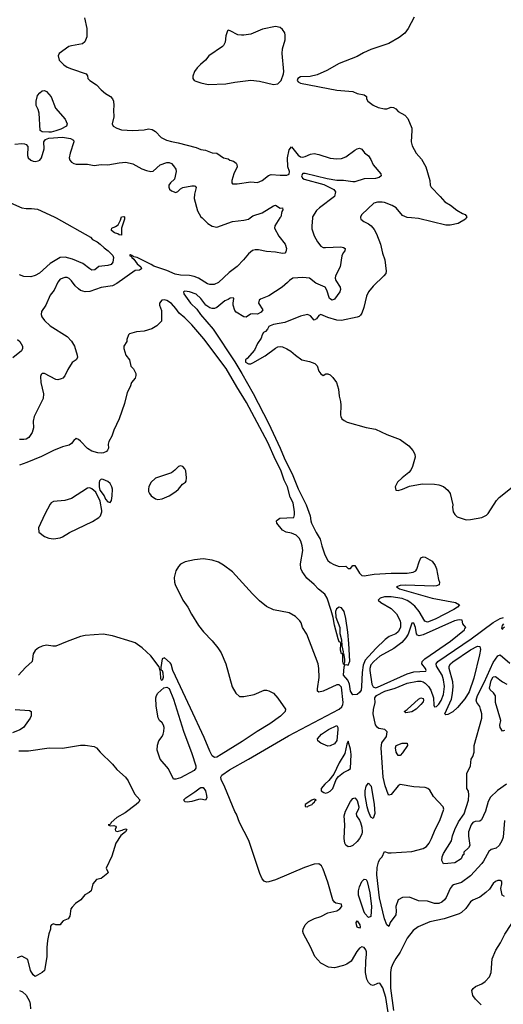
# Model space of a CAD drawing. Header units: inches. Extents: x 1678809 to 1859548, y 384609 to 522868.
# Tile 286 of 386: x 1795412 to 1799679, y 403069 to 411747. Entities that reach past the tile are written whole.
import ezdxf

# ---------------------------------------------------------------- set-up
doc = ezdxf.new("R2010")
doc.units = ezdxf.units.IN
doc.header["$MEASUREMENT"] = 0
doc.layers.add('B7490', color=7, linetype='Continuous')
doc.layers.add('B7491', color=7, linetype='Continuous')

msp = doc.modelspace()

# ---------------------------------------------------------------- linework, layer by layer
at = {"layer": 'B7490', "color": 5}
for points, elevation in [([(1797994.9, 410000), (1797988.5, 409928.5), (1797990, 409904), (1798010, 409843), (1798038, 409790), (1798070, 409750.3), (1798090, 409740.2), (1798110, 409738.6), (1798244.4, 409744.4), (1798270, 409739.1), (1798282.8, 409730), (1798280.7, 409710), (1798267.1, 409692.9), (1798255.4, 409664.6), (1798239.6, 409570), (1798197.4, 409490), (1798195.6, 409470), (1798201.1, 409450), (1798239.5, 409390), (1798241.3, 409370), (1798235.3, 409350), (1798190, 409284.2), (1798170, 409275.4), (1798145.3, 409290), (1798122.6, 409362.6), (1798106.9, 409390), (1798026, 409426), (1797970, 409469.6), (1797910, 409474), (1797822, 409470), (1797791, 409450), (1797774.8, 409430), (1797727.3, 409390), (1797610, 409312.3), (1797535.3, 409284.7), (1797525.4, 409274.6), (1797518, 409250), (1797558, 409190), (1797541.6, 409170), (1797510, 409151.8), (1797470, 409155.6), (1797448.6, 409151.4), (1797410, 409126.6), (1797390, 409128.3), (1797320.5, 409170), (1797310, 409183.6), (1797295.6, 409230), (1797294.5, 409250), (1797301.2, 409290), (1797295.1, 409295.1), (1797270, 409292.2), (1797250, 409279.7), (1797220.5, 409270), (1797150, 409211), (1797130, 409202), (1797110, 409200.4), (1797090, 409207.1), (1797053, 409230), (1797009.7, 409290), (1796968.5, 409328.5), (1796910, 409347.6), (1796870, 409355.2), (1796856.4, 409350), (1796860.4, 409330), (1796918.4, 409250), (1796974.7, 409194.7), (1797006.8, 409150), (1797118.7, 409018.7), (1797310, 408732.2), (1797372.9, 408630), (1797472.4, 408452.4), (1797608.5, 408190), (1797710, 407969.4), (1797744.4, 407884.4), (1797820.9, 407730), (1797870, 407613.8), (1797940.4, 407470), (1797974, 407374), (1797979.4, 407330), (1797986.5, 407310), (1798027.1, 407227.1), (1798063.6, 407170), (1798077.8, 407110), (1798104.5, 407030), (1798130, 406981.1), (1798150, 406962), (1798184.3, 406944.3), (1798230, 406928.9), (1798290, 406930.4), (1798310, 406910.8), (1798330, 406911), (1798350, 406936), (1798370, 406936.3), (1798409.4, 406869.4), (1798429.5, 406849.5), (1798450, 406846), (1798539.5, 406860.5), (1798690, 406868.5), (1798831.2, 406868.8), (1798882.1, 406877.9), (1798907.2, 406890), (1798916, 406904), (1798934.7, 406970), (1798950, 407004), (1798970, 407012.2), (1798990, 407008.7), (1799050, 406973.7), (1799077, 406937), (1799090, 406906), (1799107.8, 406812.2), (1799116.5, 406790), (1799113.5, 406766.5), (1799090, 406756.8), (1799065.7, 406754.3), (1798815.9, 406764.1), (1798770, 406759.1), (1798736, 406750), (1798762.8, 406730), (1799052.2, 406650), (1799256.3, 406610), (1799291.6, 406590), (1799273.8, 406570), (1799240.7, 406550), (1799076.7, 406463.3), (1799010, 406436.9), (1798985.9, 406445.9), (1798936, 406530), (1798897, 406577), (1798854.6, 406614.6), (1798830, 406628.6), (1798784.8, 406644.8), (1798690, 406660.6), (1798630, 406659.2), (1798591.2, 406648.8), (1798573.7, 406630), (1798597.4, 406610), (1798690, 406556.4), (1798736.6, 406510), (1798767.2, 406450), (1798772.1, 406427.9), (1798770.1, 406390), (1798750, 406352), (1798730, 406334.5), (1798670.3, 406309.7), (1798636.2, 406283.8), (1798554.8, 406205.2), (1798458.7, 406101.3), (1798441.8, 406058.2), (1798432.1, 405992.1), (1798428.8, 405870), (1798423.4, 405836.6), (1798410, 405816), (1798390, 405800.9), (1798350, 405795.3), (1798330, 405829), (1798320.5, 405890), (1798306.6, 405926.6), (1798269.6, 405970), (1798275.1, 406044.9), (1798280.2, 406059.8), (1798290, 406062.8), (1798310, 406057.1), (1798325.9, 406094.1), (1798316.7, 406250), (1798305.6, 406350), (1798290.4, 406470), (1798275.4, 406530), (1798250, 406563.2), (1798230, 406568.2), (1798205.6, 406554.4), (1798197.6, 406530), (1798202.5, 406482.5), (1798237.2, 406390), (1798237.1, 406337.1), (1798250, 406282), (1798253.4, 406230), (1798264.7, 406175.3), (1798262, 406162), (1798270, 406162), (1798278, 406110), (1798278.8, 406081.2), (1798272, 406070), (1798278, 406062), (1798270, 406068), (1798263.5, 406090), (1798262, 406150), (1798259, 406159), (1798250, 406159), (1798242.6, 406190), (1798245.2, 406250), (1798239.5, 406259.5), (1798230, 406262.7), (1798221, 406290), (1798189, 406410), (1798177.5, 406477.5), (1798160.7, 406540.7), (1798124.5, 406650), (1798103.1, 406683.1), (1798048.5, 406728.5), (1798009.7, 406770), (1797945.6, 406825.6), (1797904.2, 406884.2), (1797891.6, 406910), (1797889.8, 406950), (1797909, 407070), (1797905.3, 407110), (1797892.8, 407150), (1797876.6, 407176.6), (1797850, 407204.4), (1797810, 407222.6), (1797762, 407230), (1797730, 407246.6), (1797682, 407310), (1797679, 407330), (1797682.7, 407337.3), (1797706.6, 407353.4), (1797830, 407358.8), (1797836.8, 407383.2), (1797837, 407410), (1797825.3, 407490), (1797797.6, 407537.6), (1797775.4, 407630), (1797745.5, 407690), (1797716, 407776), (1797668.3, 407868.3), (1797600.5, 408020.5), (1797414.1, 408374.1), (1797327.3, 408510), (1797232.6, 408672.6), (1797035.6, 408935.6), (1796930, 409058.7), (1796870, 409118.6), (1796820.4, 409160.4), (1796790, 409202.5), (1796750, 409244.5), (1796710, 409272.3), (1796690, 409279.6), (1796664.9, 409275.1), (1796646, 409250), (1796644.7, 409230), (1796663.6, 409183.6), (1796662, 409090), (1796622, 409050), (1796576.8, 409023.2), (1796510, 409001.2), (1796443.5, 408996.5), (1796382, 408978), (1796371.1, 408968.9), (1796358, 408930), (1796356, 408910), (1796331.3, 408870), (1796331, 408850), (1796347.3, 408790), (1796380.7, 408750), (1796394, 408694), (1796416, 408670), (1796436, 408630), (1796438, 408610), (1796430.8, 408589.2), (1796398, 408550), (1796386.8, 408510), (1796359.9, 408460.1), (1796335.6, 408364.4), (1796290.3, 408229.7), (1796243.8, 408130), (1796224.4, 408075.6), (1796199.3, 408030), (1796194, 408006), (1796194.6, 407970), (1796187.6, 407952.4), (1796177.8, 407942.2), (1796151, 407930), (1796130, 407927.1), (1796102, 407930), (1796050, 407944.7), (1796010, 407967.6), (1795950, 408031.1), (1795930, 408048), (1795910, 408057), (1795890, 408039.3), (1795870, 408012.3), (1795850, 407998.4), (1795790, 407981.6), (1795710, 407949.7), (1795604.1, 407895.9), (1795475.9, 407844.1), (1795410, 407819.7)], 360), ([(1797708.3, 410000), (1797661.7, 409930), (1797660.3, 409910), (1797699.3, 409839.3), (1797754.6, 409770), (1797766, 409730), (1797759.9, 409700.1), (1797751, 409690), (1797730, 409686.6), (1797670, 409699.2), (1797590, 409703.4), (1797517.6, 409717.6), (1797490, 409718.5), (1797466.7, 409713.3), (1797430, 409684.7), (1797387.1, 409630), (1797330, 409571), (1797260.9, 409519.1), (1797166.3, 409430), (1797127.4, 409412.6), (1797090, 409413.1), (1797070, 409418.7), (1796990, 409468.4), (1796950, 409484.9), (1796910, 409492.8), (1796830, 409495.4), (1796783.4, 409503.4), (1796710, 409535.4), (1796594.6, 409574.6), (1796571.3, 409590), (1796449.2, 409650), (1796418.4, 409658.4), (1796410, 409665.2), (1796402, 409662), (1796404, 409670), (1796390, 409676.2), (1796382, 409670), (1796399.3, 409659.3), (1796400.5, 409650), (1796418, 409638), (1796450, 409594.9), (1796479.5, 409570), (1796488.2, 409550), (1796470, 409540.9), (1796430, 409536.5), (1796270, 409422.7), (1796230, 409400.9), (1796130, 409386), (1796030, 409351.6), (1795990, 409348.7), (1795950, 409360.3), (1795930, 409374.2), (1795901.7, 409401.7), (1795870, 409446.6), (1795850, 409465.7), (1795830, 409474), (1795810, 409474), (1795770, 409460.4), (1795750, 409433.6), (1795716.4, 409363.6), (1795681.5, 409318.5), (1795644.1, 409230), (1795604.4, 409175.6), (1795601.4, 409150), (1795608.8, 409128.8), (1795630, 409096.9), (1795680.5, 409050), (1795830, 408954), (1795870, 408913.4), (1795896.2, 408870), (1795920.4, 408790), (1795921.6, 408770), (1795910.7, 408750), (1795875.6, 408724.4), (1795836.9, 408663.1), (1795810, 408607.8), (1795791.7, 408588.3), (1795778.6, 408581.4), (1795750, 408574), (1795730, 408577.4), (1795630, 408627.8), (1795610, 408629.3), (1795601.1, 408618.9), (1795596.4, 408603.6), (1795597.6, 408550), (1795622.6, 408450), (1795619.3, 408410), (1795539.7, 408250), (1795531.9, 408210), (1795534, 408150), (1795521.5, 408110), (1795494.3, 408065.7), (1795470, 408050.9), (1795450, 408046.4), (1795410, 408047.1)], 340), ([(1795735.4, 410000), (1796038.2, 409830), (1796054.5, 409810), (1796095, 409790), (1796123.2, 409770), (1796156.5, 409736.5), (1796193.2, 409710), (1796233.4, 409670), (1796240.4, 409650), (1796234.4, 409610), (1796218, 409590), (1796190, 409579.7), (1796110, 409571.8), (1796076.3, 409543.7), (1796050, 409540.4), (1796030, 409551.1), (1795970, 409599.6), (1795878, 409638), (1795813, 409653), (1795770.1, 409649.9), (1795682.2, 409597.8), (1795585.7, 409514.3), (1795548.1, 409491.9), (1795510, 409481.4), (1795450, 409484.6), (1795410, 409499)], 320), ([(1796336, 410000), (1796336, 409990), (1796311, 409910), (1796310, 409849.3), (1796290, 409849.7), (1796278.9, 409858.9), (1796250, 409868.3), (1796221.1, 409890), (1796221.4, 409898.6), (1796223.7, 409910), (1796256.6, 409923.4), (1796279.7, 409940.3), (1796300.2, 409979.8), (1796306.5, 410000)], 320), ([(1797020.7, 410000), (1797072.4, 409950), (1797110, 409927.1), (1797150, 409919.1), (1797290, 409969), (1797390, 409979.6), (1797430, 409989.1), (1797445.1, 410000)], 340), ([(1798419.9, 410000), (1798420.7, 409990), (1798446.8, 409970), (1798489.3, 409949.3), (1798512.4, 409930), (1798538.6, 409898.6), (1798561.2, 409861.2), (1798595.3, 409770), (1798611.7, 409690), (1798633.1, 409630), (1798645.5, 409530), (1798642, 409510), (1798625.5, 409490), (1798530, 409399.7), (1798489, 409350), (1798471.3, 409310), (1798448, 409210), (1798430, 409160.9), (1798418.2, 409141.8), (1798408.1, 409131.9), (1798390, 409124.4), (1798250, 409094.8), (1798210, 409098.2), (1798130, 409122.7), (1798070, 409149.7), (1798050, 409140.7), (1798030, 409112), (1798010, 409099.5), (1797977.2, 409137.2), (1797950, 409149.8), (1797890, 409134.7), (1797750, 409077.6), (1797650, 409061.2), (1797622, 409050), (1797610, 409044), (1797598.9, 409021.1), (1797579.6, 409000.4), (1797562, 408990), (1797550, 408969), (1797541.1, 408938.9), (1797510, 408893.7), (1797484.2, 408835.8), (1797419.5, 408760.5), (1797404.7, 408750), (1797404.7, 408730), (1797430, 408714.8), (1797450, 408714), (1797470, 408722), (1797576.6, 408783.4), (1797670, 408850.8), (1797690, 408862.8), (1797710, 408866.8), (1797730, 408864), (1797770, 408847.3), (1797805.2, 408825.2), (1797844.7, 408790), (1797901, 408750), (1797970, 408734.3), (1798016.4, 408716.4), (1798036.2, 408696.2), (1798050.4, 408650.4), (1798070, 408626), (1798090, 408611.3), (1798113.6, 408626.4), (1798130, 408626.8), (1798150, 408616.3), (1798175.1, 408595.1), (1798207.3, 408550), (1798224.9, 408490), (1798230.5, 408430), (1798242, 408382), (1798246, 408350), (1798242.5, 408262.5), (1798244, 408250), (1798254.8, 408230), (1798274.2, 408214.2), (1798301.1, 408201.1), (1798470, 408152.4), (1798550, 408137.6), (1798650, 408092.7), (1798767.5, 408047.5), (1798843.8, 407990), (1798880.5, 407950), (1798897.3, 407917.3), (1798900.4, 407890), (1798878.4, 407810), (1798861.7, 407778.3), (1798843.6, 407756.4), (1798784.9, 407710), (1798744, 407670), (1798724, 407630), (1798730, 407602), (1798750, 407598.8), (1798788, 407610), (1798850, 407637.1), (1798963.3, 407656.7), (1799070, 407654.4), (1799110, 407648), (1799150, 407633), (1799190, 407600.7), (1799210.6, 407570), (1799234, 407470), (1799230.8, 407450), (1799236, 407410), (1799250, 407384.7), (1799270, 407366.8), (1799350, 407338.8), (1799390, 407341), (1799490, 407358.8), (1799530, 407381), (1799544.1, 407395.9), (1799618.4, 407510), (1799643.3, 407536.7), (1799770, 407638.3)], 380), ([(1799352, 410000), (1799346, 409990), (1799278.8, 409950), (1799210, 409936.8), (1799170, 409937.3), (1798930, 409995.3), (1798869.7, 410000)], 380), ([(1795392.7, 408930), (1795413, 408910), (1795437.1, 408870), (1795438.4, 408850), (1795428.2, 408830), (1795352, 408768)], 320), ([(1798707.3, 402712.7), (1798642.6, 403130), (1798615, 403215), (1798590, 403254.3), (1798570, 403251.2), (1798530, 403234.3), (1798510, 403239.7), (1798490, 403261.6), (1798475.6, 403290), (1798462.4, 403350), (1798464.8, 403450), (1798472.9, 403510), (1798472.8, 403530), (1798466.4, 403550), (1798450, 403570.8), (1798430, 403574.4), (1798410, 403564.4), (1798384.9, 403535.1), (1798336.9, 403450), (1798297.3, 403422.7), (1798267.7, 403410), (1798190, 403389), (1798135.3, 403395.3), (1798070, 403431.8), (1798015.8, 403490), (1797976.8, 403576.8), (1797916, 403690), (1797909.8, 403710), (1797912.8, 403730), (1797931.5, 403770), (1797960.1, 403799.9), (1798013.3, 403826.7), (1798070, 403843.1), (1798130, 403876), (1798210, 403892.8), (1798236.4, 403910), (1798253.1, 403930), (1798252.1, 403952.1), (1798201.3, 403961.3), (1798188.9, 403968.9), (1798175, 403990), (1798130, 404145), (1798090, 404260.3), (1798075.5, 404290), (1798050, 404308.4), (1798010, 404304.3), (1797924, 404276), (1797670, 404165.5), (1797610, 404147.7), (1797590, 404146.9), (1797570, 404153.2), (1797550, 404176), (1797530, 404221.3), (1797433.6, 404513.6), (1797350.9, 404670), (1797324.7, 404744.7), (1797310, 404769.7), (1797222.3, 404982.3), (1797189.9, 405050.1), (1797187.6, 405072.4), (1797194.6, 405090), (1797263.4, 405136.6), (1797431.1, 405228.9), (1797784.8, 405435.2), (1798230, 405671.5), (1798252.7, 405690), (1798263.3, 405710), (1798267, 405730), (1798250, 405864.6), (1798230, 405884.7), (1798210, 405884.7), (1798090, 405827.9), (1798050, 405821.5), (1798038.9, 405830), (1798038.2, 405850), (1798053.1, 405950), (1798050.9, 406030), (1798043.9, 406070), (1797945.7, 406330), (1797908.3, 406390), (1797894.7, 406430), (1797882.4, 406450), (1797846.1, 406486.1), (1797790, 406520.5), (1797650, 406545.6), (1797590, 406575.6), (1797526.5, 406626.5), (1797466.7, 406686.7), (1797290, 406879.7), (1797210, 406938.7), (1797164.7, 406964.7), (1797110, 406984.4), (1797030, 406995.4), (1796953, 406987), (1796872.3, 406967.7), (1796832.3, 406947.7), (1796812.7, 406927.3), (1796790.4, 406889.6), (1796775.5, 406830), (1796777.3, 406790), (1796784, 406770), (1796850.5, 406630), (1796894.9, 406570), (1796927.1, 406507.1), (1796988.9, 406408.9), (1797032.8, 406352.8), (1797110, 406274), (1797161.6, 406210), (1797190, 406166.8), (1797232.2, 406070), (1797287.2, 405867.2), (1797319.1, 405810), (1797350, 405783), (1797390, 405780.5), (1797481.2, 405798.8), (1797570, 405837.3), (1797590, 405837.3), (1797610, 405830.8), (1797650, 405810.8), (1797690, 405766.8), (1797757.1, 405670), (1797753.1, 405650), (1797713, 405610), (1797618.4, 405541.6), (1797505.7, 405474.3), (1797374.8, 405385.2), (1797190.1, 405269.9), (1797150, 405248.5), (1797130, 405245.2), (1797110, 405259.6), (1797090, 405299), (1797039.6, 405419.6), (1796920.3, 405680.3), (1796761.9, 406010), (1796747.3, 406067.3), (1796739.1, 406079.1), (1796690, 406122.9), (1796670, 406115.3), (1796656.9, 406036.9), (1796658, 406018), (1796670, 406012), (1796675.8, 405990), (1796679.3, 405950), (1796670, 405923.7), (1796664.5, 405924.5), (1796657.2, 405937.2), (1796655.3, 405995.3), (1796643.2, 406043.2), (1796570, 406139.5), (1796492.3, 406210), (1796430, 406254), (1796405.1, 406265.1), (1796230, 406317.7), (1796148.8, 406331.2), (1795990, 406318.4), (1795950, 406309.6), (1795830, 406267.8), (1795730, 406227), (1795705.6, 406225.6), (1795650, 406234.5), (1795610, 406226), (1795578, 406210), (1795550, 406188.7), (1795530, 406158), (1795521, 406090), (1795463.1, 406036.9), (1795402, 405970)], 380), ([(1799688, 404690), (1799677.8, 404542.2), (1799666.7, 404510), (1799643.1, 404470), (1799614.2, 404445.8), (1799570, 404432.1), (1799550, 404416.3), (1799505, 404330), (1799490.2, 404310), (1799390, 404201.8), (1799310, 404144), (1799238, 404122), (1799225.8, 404114.2), (1799210, 404089.6), (1799173.8, 404010), (1799159.7, 403990), (1799137.3, 403970), (1799110, 403958.8), (1799090, 403957), (1799070, 403958.3), (1799010, 403978.4), (1798930, 403979.8), (1798850, 404014.7), (1798790, 404010.8), (1798750.4, 403990), (1798731, 403930), (1798733.6, 403890), (1798730, 403858), (1798680.2, 403790), (1798670, 403755.3), (1798650, 403769.3), (1798630, 403821.1), (1798587.2, 404007.2), (1798562.6, 404210), (1798565.5, 404274.5), (1798576.8, 404323.2), (1798590, 404347.4), (1798609.7, 404370), (1798630, 404416), (1798663.9, 404403.9), (1798690, 404402.8), (1798870, 404416.9), (1798970, 404442.6), (1798999.9, 404460.1), (1799025.6, 404490), (1799045.8, 404530), (1799078.2, 404610), (1799119.4, 404690), (1799154, 404790), (1799147.7, 404810), (1799061.9, 404901.9), (1799030, 404956.6), (1799011.9, 404971.9), (1798990, 404979.6), (1798890, 404985.6), (1798770, 405007.3), (1798750, 404994.7), (1798690, 404916.9), (1798670, 404911.8), (1798662.4, 404922.4), (1798635.8, 404995.8), (1798619.2, 405070), (1798601.9, 405330), (1798606.6, 405373.4), (1798647.3, 405430), (1798654.5, 405470), (1798634, 405490), (1798580.3, 405500.3), (1798568.3, 405508.3), (1798552.2, 405532.2), (1798530.6, 405630), (1798533.2, 405666.8), (1798548.2, 405730), (1798544.7, 405770), (1798559.7, 405790), (1798632.7, 405830), (1798725.6, 405854.4), (1798830, 405899.6), (1798921.8, 405918.2), (1798950, 405918.3), (1798970, 405912.6), (1798990, 405899.6), (1799018.5, 405870), (1799038.3, 405838.3), (1799061.4, 405770), (1799065.2, 405705.2), (1799070, 405690.7), (1799090, 405694.3), (1799110, 405713.8), (1799130, 405746), (1799150, 405799.5), (1799158.4, 405870), (1799149.9, 405929.9), (1799137.7, 405970), (1799090.4, 406050), (1799086.8, 406070), (1799099.5, 406090), (1799394, 406290), (1799590, 406433), (1799650, 406470.7), (1799679.2, 406479.2)], 360), ([(1799679, 406421), (1799668.6, 406408.6), (1799663.4, 406383.4), (1799670, 406371.3), (1799674.3, 406385.7), (1799690, 406396.3)], 360), ([(1799706.7, 405010), (1799626.2, 404953.8), (1799566.3, 404893.7), (1799544.2, 404855.8), (1799520.2, 404770), (1799485.8, 404694.2), (1799470, 404684), (1799430, 404679.2), (1799410, 404671.1), (1799394.3, 404650), (1799371.9, 404588.1), (1799371.9, 404550), (1799384, 404470), (1799370, 404447.8), (1799330.5, 404410), (1799330, 404389), (1799319.8, 404380.2), (1799306, 404350), (1799250, 404317.2), (1799188.9, 404308.9), (1799150, 404308), (1799135.3, 404335.3), (1799138, 404370), (1799150, 404397.3), (1799220.9, 404510), (1799230, 404554), (1799250.8, 404610), (1799284.2, 404675.8), (1799332.5, 404747.5), (1799370.6, 404869.4), (1799375.6, 404915.6), (1799370, 404948), (1799358, 404970), (1799356.4, 405103.6), (1799388, 405170), (1799395.3, 405230), (1799410, 405254), (1799422, 405290), (1799422, 405350), (1799488.4, 405591.6), (1799487.6, 405630), (1799478.2, 405670), (1799470, 405693), (1799444.4, 405730), (1799438.9, 405750), (1799451.5, 405790), (1799510, 405904.4), (1799590, 406081.3), (1799630, 406139.7), (1799650, 406147.9), (1799734.5, 406074.5)], 340), ([(1799690, 405480.9), (1799670, 405477), (1799649.8, 405510), (1799648.8, 405530), (1799657.2, 405570), (1799610.9, 405730), (1799608.3, 405788.3), (1799593.3, 405813.3), (1799561.1, 405841.1), (1799555.8, 405855.8), (1799570, 405922.2), (1799590, 405954.6), (1799610, 405959.3), (1799670, 405911), (1799710, 405890.2)], 320), ([(1795372.7, 405667.3), (1795499.6, 405659.6), (1795514, 405650), (1795512.7, 405612.7), (1795504.7, 405590), (1795444.7, 405510), (1795413, 405487), (1795350, 405461.2)], 380), ([(1795404.1, 405304.1), (1795490, 405304.4), (1795671.6, 405328.4), (1795790, 405327), (1795950, 405352), (1795990, 405352.2), (1796070, 405340.7), (1796090.5, 405330.5), (1796121, 405290), (1796230, 405186), (1796270, 405138.8), (1796346.8, 405070), (1796370, 405038), (1796425.2, 404925.2), (1796471.3, 404870), (1796464.7, 404850), (1796441, 404830), (1796342.8, 404757.2), (1796270, 404716), (1796218, 404670), (1796216.9, 404663.1), (1796206.4, 404653.6), (1796194, 404650), (1796210, 404642), (1796243.6, 404643.6), (1796258, 404638), (1796262, 404630), (1796254, 404610), (1796258, 404598), (1796272.7, 404592.7), (1796317.2, 404602.8), (1796329.3, 404610.7), (1796350, 404614.8), (1796358, 404610), (1796344.7, 404590), (1796303.8, 404556.2), (1796260.7, 404490), (1796226.4, 404373.6), (1796174, 404270), (1796192, 404230), (1796190, 404226), (1796130, 404178), (1796090, 404168), (1796058, 404130), (1796042, 404070), (1796025.4, 404054.6), (1795987.1, 404032.9), (1795950.7, 403989.3), (1795903.5, 403956.5), (1795875.3, 403924.7), (1795864.7, 403910), (1795853.2, 403846.8), (1795838.8, 403821.2), (1795796, 403804), (1795776.9, 403783.1), (1795770, 403768.7), (1795730, 403768), (1795710, 403778), (1795694, 403770), (1795683.6, 403756.4), (1795684.7, 403730), (1795670.7, 403689.3), (1795658.8, 403630), (1795650.7, 403570), (1795652.8, 403487.2), (1795630, 403368), (1795610, 403348), (1795550, 403315.3), (1795530, 403328.7), (1795507.2, 403367.2), (1795484, 403464), (1795430, 403494), (1795390, 403478)], 380), ([(1799690, 404018), (1799668, 404030), (1799657.2, 404090), (1799665.2, 404130), (1799664, 404150), (1799650, 404161.2), (1799630, 404160.9), (1799610, 404151.8), (1799590, 404134.5), (1799555.3, 404084.7), (1799524.8, 404055.2), (1799470, 404014), (1799410, 403985.6), (1799390, 403971.3), (1799347.6, 403912.4), (1799310, 403876.9), (1799290, 403865.7), (1799156.9, 403823.1), (1799030, 403796.8), (1798927.3, 403752.7), (1798881.8, 403718.2), (1798830, 403651.3), (1798770, 403529.6), (1798730, 403473.3), (1798707.7, 403432.3), (1798690.1, 403389.9), (1798683.3, 403350), (1798684.2, 403210), (1798710, 403014.8)], 380), ([(1799484.1, 403064.1), (1799433.6, 403113.6), (1799410, 403145.2), (1799401.2, 403190), (1799412, 403208), (1799433.8, 403226.2), (1799490, 403250.4), (1799519.5, 403270), (1799556.3, 403310), (1799572.1, 403350), (1799578.9, 403470), (1799613.8, 403546.2), (1799654.3, 403610), (1799691.8, 403688.2), (1799802.4, 403857.6), (1799836.9, 403903.1), (1799921.6, 403990), (1799941.3, 404030), (1799964, 404096), (1800000, 404144.4)], 380), ([(1795412, 403190), (1795438, 403178), (1795468.5, 403148.5), (1795497.5, 403097.5), (1795505.3, 403070), (1795507.2, 403030)], 380)]:
    msp.add_lwpolyline(points, dxfattribs=dict(at, elevation=elevation))
for points, elevation in [([(1796830, 407815.3), (1796814, 407810), (1796782, 407778), (1796750, 407754), (1796610, 407705.2), (1796570, 407668.7), (1796551.3, 407631.3), (1796547.5, 407612.5), (1796547.3, 407590), (1796556, 407570), (1796571.3, 407550), (1796610, 407524), (1796630, 407517.3), (1796670, 407525.5), (1796729.6, 407550.4), (1796789, 407590), (1796813.2, 407610), (1796847.3, 407652.7), (1796875.3, 407670), (1796881.2, 407678.8), (1796885.2, 407710), (1796879.3, 407770), (1796870, 407788.7), (1796850, 407808)], 380), ([(1796130, 407696.9), (1796117.5, 407682.5), (1796112.4, 407667.6), (1796113, 407630), (1796120.7, 407600.7), (1796157.3, 407550), (1796170, 407521), (1796190, 407498), (1796210, 407492), (1796222, 407510), (1796229.2, 407550), (1796231.4, 407608.6), (1796226.3, 407630), (1796210, 407658.4), (1796190, 407676.3), (1796150, 407695.4)], 380), ([(1796030, 407622), (1796010, 407618.7), (1795870, 407528.4), (1795810, 407509.7), (1795710, 407499.5), (1795690.4, 407489.6), (1795682.6, 407477.4), (1795632.7, 407390), (1795578.8, 407270), (1795582, 407230), (1795630, 407190.8), (1795670, 407177.3), (1795710, 407170.7), (1795770, 407180.5), (1795790, 407188), (1795851.3, 407228.7), (1796054.5, 407325.5), (1796110, 407358.7), (1796126.2, 407373.8), (1796137.7, 407410), (1796137.5, 407422.5), (1796123.5, 407503.5), (1796083.5, 407583.5), (1796050, 407612.4)], 380), ([(1799290, 406457.6), (1799248.2, 406450), (1798970, 406325), (1798935.9, 406315.9), (1798921.9, 406321.9), (1798914, 406334), (1798903.5, 406390), (1798890, 406429.5), (1798870, 406429.3), (1798838.1, 406330), (1798819.8, 406300.2), (1798783, 406257), (1798713.8, 406206.2), (1798590, 406136.4), (1798534.8, 406090), (1798510, 406060.4), (1798501.5, 406030), (1798502.1, 406010), (1798519.2, 405890), (1798530, 405866.3), (1798550, 405858.4), (1798570, 405863), (1798830, 405983.1), (1798890, 405998), (1798994.1, 406005.9), (1798998, 406010), (1798990.7, 406030), (1798961, 406070), (1798963.2, 406090), (1798986.5, 406113.5), (1799213.5, 406270), (1799335.1, 406370), (1799338.9, 406381.1), (1799349, 406390), (1799322, 406422), (1799314.5, 406454.5)], 380), ([(1799170, 405619.6), (1799163.9, 405630), (1799220.4, 405759.6), (1799230.6, 405809.4), (1799235.5, 405870), (1799232.2, 405912.2), (1799200.7, 406030), (1799200.7, 406050), (1799212.7, 406070), (1799233.4, 406086.6), (1799390, 406193.5), (1799450, 406225.5), (1799470, 406223.7), (1799475.9, 406195.9), (1799467.8, 406147.8), (1799417.3, 405942.7), (1799376, 405824), (1799337.8, 405762.2), (1799274.1, 405685.9), (1799231.9, 405648.1), (1799190, 405623.5)], 340), ([(1796770, 405054), (1796724.7, 405144.7), (1796652.3, 405230), (1796623.7, 405310), (1796626.8, 405353.2), (1796639.3, 405390), (1796669.2, 405430), (1796677.2, 405450), (1796685.2, 405474.8), (1796686.6, 405510), (1796682, 405530), (1796670, 405549.2), (1796646, 405570), (1796633.8, 405593.8), (1796616.2, 405696.2), (1796614, 405770), (1796618.4, 405790), (1796630, 405810.6), (1796682.9, 405857.1), (1796710, 405865), (1796731.1, 405851.1), (1796770, 405757.6), (1796857.5, 405477.5), (1796930, 405280.7), (1796965.8, 405170), (1796967, 405150), (1796950.7, 405129.3), (1796830, 405066), (1796790, 405054)], 380), ([(1798818.6, 405638.6), (1798802.7, 405650), (1798830, 405668), (1798930, 405758), (1798950, 405770.1), (1798970, 405763.1), (1798974.5, 405750), (1798970, 405735.6), (1798952.2, 405710), (1798910.2, 405670), (1798870, 405645.5)], 340), ([(1798130, 405345.2), (1798068, 405370), (1798042, 405390), (1798039, 405410), (1798074.5, 405450), (1798136.2, 405490), (1798210, 405526), (1798217.6, 405510), (1798219.2, 405490), (1798210, 405394), (1798190, 405366), (1798150, 405346)], 360), ([(1798310, 405389.6), (1798299, 405361), (1798280.3, 405279.7), (1798230, 405198), (1798183.4, 405096.6), (1798138.9, 405041.1), (1798104.9, 405010), (1798071.3, 404970), (1798071.3, 404950), (1798094.4, 404934.4), (1798110, 404930.8), (1798130, 404934.8), (1798150, 404947.7), (1798174, 404970), (1798203.7, 405050), (1798223.3, 405076.7), (1798268.5, 405111.5), (1798310, 405132), (1798331.8, 405148.2), (1798335.6, 405270), (1798330, 405317.6)], 380), ([(1798750, 405260.5), (1798733.3, 405290), (1798726.7, 405330), (1798734.5, 405350), (1798787.3, 405370), (1798830.4, 405370), (1798833.4, 405350), (1798790, 405284), (1798770, 405262.6)], 340), ([(1797052.4, 404867.6), (1797010, 404877), (1796990, 404875.1), (1796930, 404855.1), (1796890, 404849.4), (1796873.2, 404853.2), (1796862.7, 404862.7), (1796861.2, 404870), (1796879.3, 404890), (1796958.4, 404941.6), (1797002.9, 404977.1), (1797010, 404981.2), (1797030, 404980.6), (1797050, 404951.1), (1797060.4, 404910), (1797061.8, 404890)], 380), ([(1798530, 404707.8), (1798510, 404719.7), (1798488.3, 404768.3), (1798476.7, 404810), (1798461.1, 404910), (1798460.2, 404950), (1798468.3, 404991.7), (1798490, 405018.9), (1798511.7, 404991.7), (1798539, 404830), (1798544.2, 404750)], 360), ([(1798010, 404877.2), (1797990, 404869.2), (1797931.3, 404830), (1797932, 404812), (1797950, 404809.4), (1797960.8, 404819.2), (1797992.8, 404830), (1797998.7, 404841.3), (1798014, 404850), (1798016.5, 404863.5), (1798028, 404870)], 380), ([(1798310, 404457.2), (1798290, 404471.5), (1798280.7, 404490), (1798274.8, 404530), (1798281.8, 404650), (1798273.1, 404730), (1798286.4, 404770), (1798330, 404857.6), (1798350, 404882.6), (1798370, 404887.4), (1798390, 404864.4), (1798404.3, 404810), (1798402, 404790), (1798380.5, 404750), (1798383, 404730), (1798410, 404693), (1798419.3, 404670), (1798431.6, 404631.6), (1798434, 404590), (1798430, 404567.6), (1798411.1, 404528.9), (1798390, 404502.8), (1798350, 404467.6), (1798330, 404458.7)], 360), ([(1798490, 403834.6), (1798457, 403870), (1798446.9, 403890), (1798402.3, 404030), (1798401, 404070), (1798410, 404105.5), (1798429.8, 404150), (1798450, 404172.9), (1798470, 404167.9), (1798478.7, 404150), (1798502.1, 404050), (1798515.4, 403930), (1798510, 403841.6)], 360), ([(1798410, 403739), (1798390, 403749), (1798382.7, 403770), (1798381.2, 403790), (1798390, 403804.7), (1798412.9, 403770), (1798414.9, 403750)], 360)]:
    msp.add_lwpolyline(points, close=True, dxfattribs=dict(at, elevation=elevation))
at = {"layer": 'B7491', "color": 5}
for points, elevation in [([(1795982.6, 411762.6), (1796004.6, 411670), (1796003.7, 411596.3), (1795988.3, 411551.7), (1795966, 411534), (1795870, 411517.7), (1795846.8, 411510), (1795759.1, 411450), (1795750.5, 411429.5), (1795760.5, 411390), (1795800.7, 411350), (1795830.8, 411330), (1795870, 411313.7), (1795998, 411270), (1796010, 411252), (1796014.8, 411230), (1796030.6, 411210), (1796090, 411174), (1796130.4, 411130), (1796170, 411097.6), (1796213.4, 411070), (1796230.3, 411050.3), (1796238.4, 411030), (1796243.7, 410990), (1796240.3, 410950), (1796243.2, 410890), (1796228, 410830), (1796238.2, 410810), (1796270.2, 410790), (1796310, 410776.9), (1796410, 410770.1), (1796510, 410776.2), (1796550, 410784), (1796580.6, 410780.6), (1796610, 410761.6), (1796659.6, 410710), (1796706.8, 410686.8), (1796750, 410672.4), (1796810, 410661.8), (1796970, 410622.3), (1797010, 410604.6), (1797050, 410597), (1797110, 410573), (1797150, 410570.7), (1797210, 410531), (1797250, 410522), (1797266.8, 410510), (1797299, 410499), (1797321.7, 410481.7), (1797328.2, 410470), (1797330.5, 410450), (1797300.3, 410390), (1797283, 410330), (1797282.8, 410310), (1797290, 410301), (1797330, 410300.5), (1797450, 410318.7), (1797510, 410312.4), (1797550, 410328.7), (1797606.6, 410373.4), (1797630, 410384), (1797710, 410376.3), (1797770, 410377.2), (1797790, 410384.8), (1797792.6, 410410), (1797777.7, 410450), (1797774.1, 410530), (1797790, 410600.5), (1797810, 410627), (1797870, 410554.4), (1797890, 410539.6), (1797910, 410535.6), (1797930, 410540.3), (1797977.4, 410562.6), (1798010, 410567.4), (1798050, 410559.6), (1798150, 410527.3), (1798210, 410522.2), (1798250, 410524.5), (1798290, 410537.8), (1798370, 410597.6), (1798390, 410610.3), (1798410, 410614.4), (1798430, 410606.8), (1798454.2, 410574.2), (1798490, 410547.3), (1798510, 410514.8), (1798530, 410467.3), (1798598.8, 410390), (1798601, 410370), (1798583.4, 410356.6), (1798551.1, 410348.9), (1798450, 410345.8), (1798370, 410318.4), (1798350, 410318.6), (1798270, 410330.4), (1798210, 410329.5), (1798123.7, 410343.7), (1797930, 410392.1), (1797909.7, 410390.3), (1797899.4, 410370), (1797907.4, 410350), (1797921.8, 410341.8), (1798095.1, 410295.1), (1798184.2, 410250), (1798198, 410230), (1798190, 410189.6), (1798056, 410090), (1798030, 410065.4), (1797995.8, 410010), (1797994.9, 410000)], 360), ([(1798891.6, 411768.4), (1798839.6, 411670), (1798808.8, 411630), (1798758.7, 411590), (1798670, 411538.9), (1798510, 411485), (1798445.1, 411454.9), (1798390, 411422.2), (1798230, 411360.5), (1798120.2, 411299.8), (1798037.3, 411262.7), (1797973.4, 411246.6), (1797890, 411242.7), (1797866, 411230), (1797861.2, 411210), (1797870, 411199.6), (1797890, 411189.2), (1798210, 411127.2), (1798350, 411113.4), (1798390, 411097.1), (1798450, 411084.7), (1798472, 411070), (1798472, 411050), (1798482, 411030), (1798530, 410994.8), (1798574.4, 410974.4), (1798630, 410963), (1798650, 410962.4), (1798690, 410976.1), (1798710, 410974.7), (1798730, 410962), (1798750, 410938.4), (1798810, 410904.9), (1798835.1, 410875.1), (1798870.3, 410790), (1798872.8, 410770), (1798867, 410670), (1798875.6, 410635.6), (1798910.5, 410570), (1798957.5, 410517.5), (1798994.9, 410450), (1799030.2, 410330), (1799033.1, 410290), (1799041.1, 410270), (1799122, 410190), (1799161.5, 410141.5), (1799213.3, 410113.3), (1799267.5, 410067.5), (1799318, 410038), (1799341, 410030), (1799358, 410010), (1799352, 410000)], 380), ([(1795370, 410648.9), (1795430, 410657), (1795454.1, 410654.1), (1795468.5, 410648.5), (1795484, 410630), (1795480.5, 410550), (1795486.8, 410530), (1795510.3, 410510.3), (1795530, 410501.3), (1795550, 410498.4), (1795576.1, 410503.9), (1795589.6, 410510.4), (1795603.7, 410530), (1795629.4, 410610), (1795626.6, 410670), (1795641.1, 410690), (1795670, 410703.2), (1795790, 410710.8), (1795859.6, 410699.6), (1795885.8, 410685.8), (1795890.3, 410670), (1795856.6, 410570), (1795849.4, 410530), (1795855.8, 410510), (1795870, 410492.9), (1795890, 410480.2), (1795910, 410474.4), (1796010, 410472.9), (1796070, 410462.6), (1796130, 410470.3), (1796190, 410466.7), (1796290, 410485.3), (1796350, 410490.2), (1796410, 410476.9), (1796490, 410434.2), (1796530, 410418.5), (1796570, 410409.1), (1796590, 410413.7), (1796652.8, 410467.2), (1796710, 410489.3), (1796730, 410489.4), (1796750, 410480.2), (1796770, 410460.5), (1796790.5, 410430), (1796793.9, 410410), (1796778.8, 410341.2), (1796741.9, 410310), (1796729.2, 410290), (1796727.5, 410270), (1796734.7, 410254.7), (1796750, 410239.3), (1796790, 410223.2), (1796808.1, 410231.9), (1796830, 410255.2), (1796850, 410268.1), (1796930, 410283.7), (1796950, 410283.8), (1796958.9, 410278.9), (1796967.9, 410267.9), (1796954.9, 410210), (1796952.6, 410170), (1796982, 410062), (1797010.4, 410010), (1797020.7, 410000)], 340), ([(1795330, 410132.8), (1795430, 410090.3), (1795470, 410082), (1795515.9, 410084.1), (1795570, 410076.2), (1795717.6, 410010), (1795735.4, 410000)], 320), ([(1797445.1, 410000), (1797470, 410018), (1797550, 410044.9), (1797650, 410106.7), (1797670, 410112.7), (1797710, 410086), (1797732, 410090), (1797734.8, 410070), (1797724.1, 410055.9), (1797715, 410010), (1797708.3, 410000)], 340), ([(1798869.7, 410000), (1798830, 410003.1), (1798790, 410022.6), (1798732.4, 410090), (1798698.7, 410110), (1798630, 410136.4), (1798610, 410139.6), (1798570, 410139.2), (1798534.9, 410130), (1798430.5, 410030), (1798419.1, 410010), (1798419.9, 410000)], 380), ([(1796306.5, 410000), (1796309.7, 410010), (1796330, 410014), (1796336, 410010), (1796336, 410000)], 320)]:
    msp.add_lwpolyline(points, dxfattribs=dict(at, elevation=elevation))
for points, elevation in [([(1797670, 411686), (1797555.1, 411664.9), (1797450, 411619.7), (1797390, 411611.1), (1797369.7, 411609.7), (1797335.3, 411615.3), (1797270, 411648.7), (1797250, 411654), (1797244.7, 411650), (1797230, 411606), (1797224.9, 411550), (1797210, 411521.2), (1797200.7, 411510), (1797080.5, 411430), (1797050.3, 411389.7), (1797006.7, 411353.3), (1796977.8, 411322.2), (1796954, 411290), (1796938.7, 411250), (1796938.4, 411230), (1796952.8, 411212.8), (1796965.5, 411205.5), (1797010, 411190.3), (1797076.3, 411176.3), (1797230, 411182.6), (1797310, 411197.8), (1797450, 411214.3), (1797526.4, 411206.4), (1797650, 411177.2), (1797690, 411181.1), (1797719.4, 411210), (1797740.8, 411270), (1797742.2, 411290), (1797726.6, 411450), (1797730.8, 411490), (1797753.2, 411570), (1797755.4, 411610), (1797750, 411631.6), (1797730, 411662.2), (1797710, 411677.2)], 380), ([(1795670, 410755.8), (1795610, 410760.3), (1795591.9, 410771.9), (1795583.8, 410923.8), (1795575.4, 410955.4), (1795558.7, 410990), (1795557.4, 411030), (1795570, 411078.8), (1795590, 411104), (1795610, 411119.1), (1795630, 411122), (1795650, 411114), (1795690, 411066), (1795727.8, 410967.8), (1795813.4, 410870), (1795830.4, 410830), (1795824, 410810), (1795776.2, 410783.8), (1795730, 410767.4), (1795690, 410756)], 340)]:
    msp.add_lwpolyline(points, close=True, dxfattribs=dict(at, elevation=elevation))

doc.saveas('drawing.dxf')
